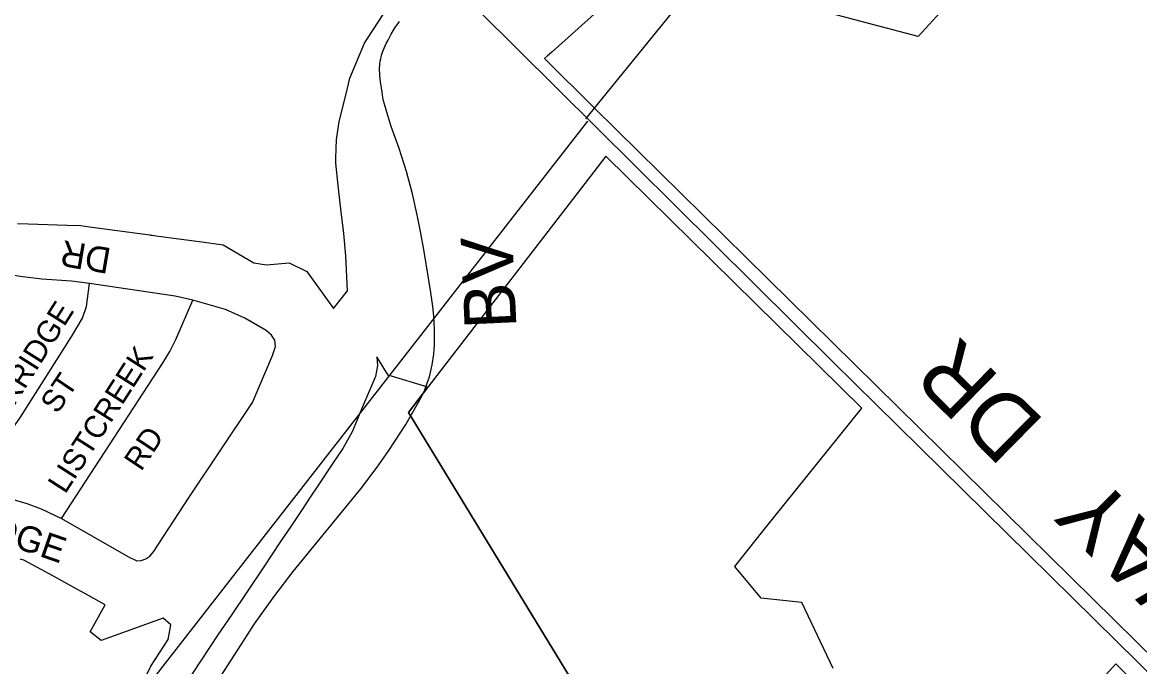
# Model space of a CAD drawing. Extents: x 586326 to 623965, y 4819854 to 4857850.
# Drawn here: x 603733 to 604595, y 4846599 to 4847097 of the extents above; entities that cross this region are included whole.
import ezdxf

# ---------------------------------------------------------------- set-up
doc = ezdxf.new("R2010")
doc.units = 0
for name, color, linetype in [('Lots_Concessions', 7, 'Continuous'), ('Major Rds and Hwys', 7, 'Continuous'), ('Major Rds Lbls', 7, 'Continuous'), ('Minor Rd Lbls', 7, 'Continuous'), ('Minor Rds', 7, 'Continuous'), ('Park Outlines', 7, 'Continuous'), ('Proposed Secondary Rds', 7, 'Continuous'), ('Secondary Rds Lbls', 7, 'Continuous')]:
    doc.layers.add(name, color=color, linetype=linetype)

msp = doc.modelspace()

# ---------------------------------------------------------------- linework, layer by layer
at = {"layer": 'Lots_Concessions'}
for p, q in [((604167.8, 4847021.97), (604594, 4847546.56)), ((603727.33, 4846452.87), (604169.47, 4847020.3))]:
    msp.add_line(p, q, dxfattribs=at)
at = {"layer": 'Major Rds and Hwys'}
msp.add_lwpolyline([(605290.72, 4845909.82), (605274.49, 4845926.24), (605271.46, 4845929.27), (605034.58, 4846166.1), (604933.28, 4846267.38), (604926.3, 4846274.35), (604899.7, 4846300.6), (604823.33, 4846375.94), (604593.97, 4846602.22), (604442.14, 4846752), (604358.66, 4846834.35), (604084.79, 4847105.96), (604056.07, 4847134.44)], dxfattribs=at)
at = {"layer": 'Minor Rds'}
for points in [[(603784.6, 4846894.69), (603770.57, 4846896.52), (603747.73, 4846898.02), (603730.94, 4846900.09), (603718.61, 4846902.21), (603706.09, 4846905.3)], [(603708.71, 4846733.01), (603712.05, 4846752.92), (603715.75, 4846766.55), (603720.04, 4846775.41), (603731.12, 4846791.43), (603770.98, 4846854.08), (603779.13, 4846867.89), (603782.14, 4846877.02), (603784.6, 4846894.69)], [(603864.39, 4846881.92), (603850.7, 4846885.1), (603784.6, 4846894.69)], [(603762.91, 4846713.18), (603814.68, 4846683.64), (603820.97, 4846680.61), (603824.33, 4846680.75), (603827.97, 4846682.04), (603831.08, 4846684.25), (603833.99, 4846687.49), (603861.45, 4846729.86), (603910.27, 4846802.94), (603925.97, 4846839.08), (603928.26, 4846846.19), (603927.6, 4846850.97), (603925.09, 4846854.81), (603920.9, 4846858.59), (603904.52, 4846868.12), (603889.51, 4846874.59), (603864.39, 4846881.92)], [(603762.91, 4846713.18), (603840.91, 4846832.93), (603846.53, 4846842.21), (603851.1, 4846851.43), (603864.39, 4846881.92)], [(603708.71, 4846733.01), (603723.09, 4846728.73), (603736.19, 4846724.96), (603747.32, 4846720.81), (603762.91, 4846713.18)]]:
    msp.add_lwpolyline(points, dxfattribs=at)
at = {"layer": 'Park Outlines'}
for points in [[(604664.88, 4847251.48), (604585.96, 4847262.4), (604525.28, 4847195.96), (604505.06, 4847173.83), (604504.49, 4847173.2), (604489.38, 4847156.65), (604477.04, 4847143.14), (604464.7, 4847129.63), (604447.11, 4847110.36), (604424.5, 4847085.61), (604317.75, 4847113.76), (604227.17, 4847115.05), (604179.76, 4847107.75), (604141.54, 4847073.54), (604138.19, 4847070.53), (604135.89, 4847068.48), (604174.41, 4847030.12), (604609.45, 4846601.67)], [(603728.92, 4846941.02), (603737.04, 4846940.78), (603767.32, 4846939.89), (603777.86, 4846939.58), (603784.45, 4846938.68), (603831.2, 4846932.28), (603831.74, 4846932.21), (603831.98, 4846932.18), (603832.86, 4846932.06), (603834.59, 4846931.82), (603835.89, 4846931.64), (603851.37, 4846929.55), (603869.47, 4846927.1), (603887.81, 4846924.62), (603911.35, 4846910.87), (603921.21, 4846909.31), (603938.65, 4846910.81), (603952.3, 4846904.03), (603973.05, 4846875.49), (603983.68, 4846889.25), (603983.46, 4846894.46), (603982.42, 4846916.11), (603980.86, 4846933.35), (603978.96, 4846950.14), (603976.88, 4846968.24), (603974.63, 4846987.83), (603974.78, 4846991.66), (603975.35, 4847006.11), (603977.36, 4847019.72), (603983.46, 4847044.61), (603985.64, 4847053.28), (603996.85, 4847080.33), (603999.13, 4847084.03), (604019.45, 4847115.56)], [(604358.77, 4846597.42), (604334.64, 4846648.51), (604303.21, 4846651.84), (604282.78, 4846676.31), (604304.43, 4846703.58), (604380.93, 4846798.5), (604183.32, 4846993.11), (604174.1, 4846981.14), (604045.92, 4846814.7), (604030.78, 4846795.05), (604135.83, 4846622.95), (604181.48, 4846548.15)], [(604181.48, 4846548.15), (604135.83, 4846622.95), (604030.78, 4846795.05), (604045.92, 4846814.7), (604015.16, 4846823.99), (604006.47, 4846838.11), (604006.84, 4846831.55), (604005.28, 4846822.96), (603995.45, 4846799.5), (603993.37, 4846794.53), (603991.25, 4846789.46), (603987.34, 4846780.14), (603980.08, 4846767.33), (603972.51, 4846755.98), (603960.88, 4846738.56), (603955.56, 4846730.6), (603948.17, 4846719.52), (603939.91, 4846707.15), (603932.09, 4846695.43), (603919.13, 4846676.03), (603905.98, 4846656.33), (603893.96, 4846638.32), (603883.64, 4846623.44), (603858.35, 4846584.96)], [(603807.86, 4846550.83), (603831.87, 4846599.13), (603845.39, 4846619.93), (603847.32, 4846631.03), (603841.37, 4846636.28), (603793.65, 4846619.06), (603785, 4846625.61), (603796.66, 4846646.59), (603783.36, 4846653.93), (603770.05, 4846661.27), (603756.74, 4846668.61), (603743.89, 4846675.7), (603733.94, 4846681.19), (603731.03, 4846681.88)], [(604595.16, 4846583.38), (604577.19, 4846601.08), (604555.18, 4846576.91)]]:
    msp.add_lwpolyline(points, dxfattribs=at)
at = {"layer": 'Proposed Secondary Rds'}
msp.add_lwpolyline([(603797.96, 4846455.14), (603904.1, 4846619.76), (603911.93, 4846631.9), (603927.53, 4846653.83), (603941.91, 4846672.37), (603994.01, 4846736.31), (604006.62, 4846752.96), (604015.76, 4846765.84), (604028.79, 4846785.98), (604040.81, 4846807.3), (604043.38, 4846812.73), (604045.4, 4846817.9), (604046.98, 4846822.8), (604048.19, 4846827.45), (604049.12, 4846831.84), (604050.32, 4846840.16), (604050.87, 4846847.5), (604051.01, 4846853.95), (604050.91, 4846859.61), (604050.3, 4846869.52), (604049.54, 4846876.93), (604048.09, 4846887.95), (604046.41, 4846898.8), (604042.95, 4846919.48), (604040.09, 4846934.99), (604037.75, 4846946.6), (604033.84, 4846963.97), (604029.35, 4846981.25), (604027.38, 4846987.83), (604023.56, 4846999.16), (604017.56, 4847016.04), (604014.78, 4847024.57), (604013.5, 4847028.88), (604012.33, 4847033.23), (604011.67, 4847035.98), (604011.17, 4847038.39), (604010.41, 4847042.63), (604009.93, 4847045.82), (604009.31, 4847050.62), (604008.78, 4847055.43), (604008.67, 4847056.55), (604008.6, 4847057.53), (604008.53, 4847059.25), (604008.52, 4847060.55), (604008.54, 4847061.52), (604008.62, 4847062.97), (604008.76, 4847064.42), (604009.06, 4847066.47), (604009.4, 4847068.25), (604009.76, 4847069.79), (604010.12, 4847071.12), (604010.84, 4847073.44), (604011.47, 4847075.16), (604011.98, 4847076.44), (604012.81, 4847078.34), (604013.72, 4847080.23), (604015.04, 4847082.85), (604017.43, 4847087.32), (604019.32, 4847090.57), (604020.81, 4847092.95), (604021.99, 4847094.68), (604023.85, 4847097.22)], dxfattribs=at)

# ---------------------------------------------------------------- texts
at = {"layer": 'Major Rds Lbls'}
for s, rotation, p in [('GOREWAY   DR', 135.5001, (604812.06, 4846504.06)), ('HUMBERWEST', 346.06785, (603430.57, 4846571.72))]:
    msp.add_text(s, height=49.998, rotation=rotation, dxfattribs=at).set_placement(p)
at = {"layer": 'Minor Rd Lbls'}
for s, height, rotation, p in [('DR', 19.992, 170.34076, (603802.14, 4846921.85)), ('LOCKRIDGE', 17.141, 57.71062, (603701, 4846759.57)), ('LISTCREEK', 17.141, 57.37508, (603765.78, 4846731.55)), ('ST', 17.141, 56.03754, (603759.76, 4846793.4)), ('RD', 17.141, 56.54005, (603824.44, 4846749.11)), ('BAYRIDGE', 19.992, 340.8923, (603631.36, 4846723.77))]:
    msp.add_text(s, height=height, rotation=rotation, dxfattribs=at).set_placement(p)
at = {"layer": 'Secondary Rds Lbls'}
msp.add_text('BV', height=40.002, rotation=92.59694, dxfattribs=at).set_placement((604114.29, 4846860.55))

doc.saveas('drawing.dxf')
